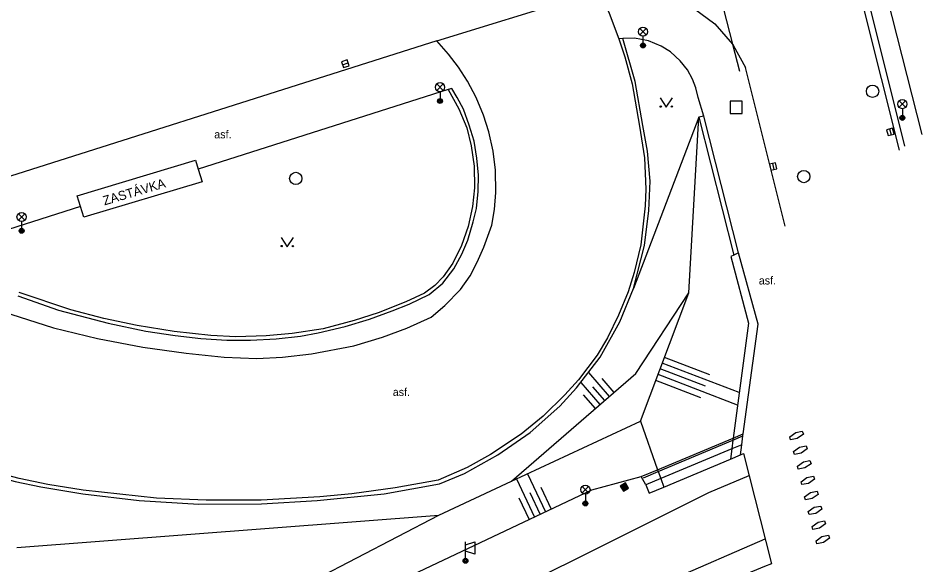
# Model space of a CAD drawing. Extents: x -598341 to -594502, y -1162301 to -1161406.
# Drawn here: x -597600.6 to -597527.2, y -1161960.9 to -1161916.5 of the extents above; entities that cross this region are included whole.
import ezdxf

# ---------------------------------------------------------------- set-up
doc = ezdxf.new("R2010")
doc.units = 0
for name, color, linetype in [('Vrstva 10', 7, 'Continuous'), ('Vrstva 11', 7, 'Continuous'), ('Vrstva 13', 7, 'Continuous'), ('Vrstva 14', 7, 'Continuous'), ('Vrstva 15', 7, 'Continuous'), ('Vrstva 25', 7, 'Continuous'), ('Vrstva 26', 7, 'Continuous'), ('Vrstva 27', 7, 'Continuous'), ('Vrstva 33', 7, 'Continuous'), ('Vrstva 36', 7, 'Continuous'), ('Vrstva 40', 7, 'Continuous'), ('Vrstva 41', 7, 'Continuous'), ('Vrstva 7', 7, 'Continuous'), ('Vrstva 9', 7, 'Continuous')]:
    doc.layers.add(name, color=color, linetype=linetype)

msp = doc.modelspace()

# ---------------------------------------------------------------- linework, layer by layer
at = {"layer": 'Vrstva 10'}
for points in [[(-597539.04, -1161887.84), (-597534.69, -1161904.72), (-597531.94, -1161915.55), (-597529.02, -1161927.18)], [(-597553.43, -1161914.25), (-597552.08, -1161914.01), (-597550.53, -1161914.03), (-597548.93, -1161914.32), (-597547.71, -1161914.74), (-597545.65, -1161915.71), (-597543.99, -1161916.94), (-597542.56, -1161918.58)], [(-597553.43, -1161914.25), (-597552.57, -1161916.06), (-597551.78, -1161918.15)], [(-597551.78, -1161918.15), (-597551.31, -1161919.61), (-597550.7, -1161921.8), (-597550.12, -1161925.25), (-597549.7, -1161927.81), (-597549.61, -1161930.35), (-597549.66, -1161931.72), (-597550.01, -1161934.88), (-597550.56, -1161937.12), (-597551.03, -1161938.71), (-597551.82, -1161940.6), (-597552.7, -1161942.43), (-597553.56, -1161943.84), (-597555.06, -1161945.84), (-597556.17, -1161947.07), (-597557.94, -1161948.79), (-597559.74, -1161950.26), (-597562.21, -1161951.91), (-597564.12, -1161952.96), (-597566.46, -1161954), (-597569.97, -1161954.62), (-597573.49, -1161955.11), (-597576.07, -1161955.34), (-597580.85, -1161955.61), (-597585.31, -1161955.62), (-597589.35, -1161955.45), (-597595.3, -1161954.8), (-597598.19, -1161954.36), (-597600.52, -1161953.87), (-597603.32, -1161953.12)], [(-597566.59, -1161918.32), (-597608.06, -1161931.46)], [(-597563.29, -1161936.28), (-597562.75, -1161935.07), (-597562.12, -1161933.27), (-597561.89, -1161932.01), (-597561.79, -1161930.64), (-597561.82, -1161928.81), (-597562, -1161927.27), (-597562.35, -1161925.69), (-597562.8, -1161924.34), (-597563.38, -1161922.92), (-597564.08, -1161921.59), (-597564.82, -1161920.45), (-597565.62, -1161919.4), (-597566.59, -1161918.32)], [(-597542.56, -1161918.58), (-597542.5, -1161918.65), (-597541.51, -1161920.48)], [(-597538.29, -1161933.37), (-597541.51, -1161920.48)], [(-597601.18, -1161940.52), (-597597.71, -1161941.61), (-597594.15, -1161942.49), (-597590.47, -1161943.2), (-597586.95, -1161943.68), (-597583.85, -1161944.01), (-597581.21, -1161944.11), (-597579.11, -1161944.01), (-597576.77, -1161943.74), (-597573.33, -1161943.08), (-597570.98, -1161942.38), (-597569.02, -1161941.66), (-597567.03, -1161940.76), (-597565.92, -1161939.82), (-597564.66, -1161938.51), (-597563.87, -1161937.39), (-597563.29, -1161936.28)]]:
    msp.add_lwpolyline(points, dxfattribs=at)
at = {"layer": 'Vrstva 11'}
for p, q in [((-597566.59, -1161918.32), (-597553.43, -1161914.25)), ((-597544.9, -1161924.42), (-597545.34, -1161922.9))]:
    msp.add_line(p, q, dxfattribs=at)
for points in [[(-597528.55, -1161926.87), (-597532.55, -1161910.9), (-597531.23, -1161909.91), (-597527.17, -1161925.93)], [(-597551.47, -1161918.11), (-597551.78, -1161918.15)], [(-597545.34, -1161922.9), (-597545.53, -1161922.12), (-597545.8, -1161921.41), (-597546.21, -1161920.66), (-597546.81, -1161919.93), (-597547.59, -1161919.21), (-597548.35, -1161918.73), (-597549.39, -1161918.32), (-597550.53, -1161918.1), (-597551.47, -1161918.11)], [(-597600.62, -1161939.03), (-597597.32, -1161940.18), (-597593.29, -1161941.24), (-597590.23, -1161941.88), (-597587.83, -1161942.25), (-597585.74, -1161942.48), (-597583.65, -1161942.63), (-597581.72, -1161942.63), (-597579.62, -1161942.51), (-597577.66, -1161942.3), (-597576.21, -1161942.03), (-597574.02, -1161941.51), (-597572.04, -1161940.93), (-597570.2, -1161940.25), (-597568.82, -1161939.69), (-597567.19, -1161938.91), (-597566.09, -1161937.98), (-597565.21, -1161936.83), (-597564.55, -1161935.65), (-597564.06, -1161934.49), (-597563.64, -1161933.01), (-597563.36, -1161931.94), (-597563.22, -1161930.56), (-597563.18, -1161929.21), (-597563.32, -1161927.84), (-597563.55, -1161926.46), (-597563.95, -1161925.15), (-597564.41, -1161923.87), (-597564.93, -1161922.91), (-597565.35, -1161922.17)], [(-597565.65, -1161922.26), (-597585.97, -1161928.73)], [(-597565.35, -1161922.17), (-597565.65, -1161922.26)], [(-597595.79, -1161930.89), (-597586.19, -1161928), (-597585.97, -1161928.73)], [(-597585.97, -1161928.73), (-597585.65, -1161929.75), (-597595.26, -1161932.64), (-597595.53, -1161931.77)], [(-597595.53, -1161931.77), (-597595.79, -1161930.89)], [(-597595.53, -1161931.77), (-597607.92, -1161935.71)], [(-597542.46, -1161935.72), (-597542.69, -1161935.84), (-597541.26, -1161941.25), (-597542.5, -1161950.58)], [(-597542.06, -1161935.53), (-597542.46, -1161935.72)], [(-597540.48, -1161941.33), (-597542.06, -1161935.53)], [(-597541.69, -1161950.24), (-597540.48, -1161941.33)], [(-597542.5, -1161950.58), (-597541.69, -1161950.24)], [(-597541.81, -1161951.12), (-597541.71, -1161950.4)], [(-597541.71, -1161950.4), (-597541.69, -1161950.24)], [(-597537.9, -1161950.47), (-597537.42, -1161950.12), (-597536.89, -1161950.02), (-597536.8, -1161950.27), (-597537.3, -1161950.61), (-597537.84, -1161950.71), (-597537.9, -1161950.47)], [(-597548.65, -1161953.15), (-597542.5, -1161950.58)], [(-597542.53, -1161950.74), (-597542.62, -1161951.46)], [(-597541.81, -1161951.12), (-597542.62, -1161951.46)], [(-597542.5, -1161950.58), (-597542.53, -1161950.74)], [(-597541.92, -1161951.94), (-597541.81, -1161951.12)], [(-597537.59, -1161951.66), (-597537.11, -1161951.31), (-597536.58, -1161951.21), (-597536.49, -1161951.46), (-597536.99, -1161951.8), (-597537.53, -1161951.9), (-597537.59, -1161951.66)], [(-597542.62, -1161951.46), (-597548.39, -1161953.87)], [(-597541.92, -1161951.94), (-597541.66, -1161951.83), (-597539.4, -1161960.78), (-597539.97, -1161961.02), (-597547, -1161963.93), (-597546.64, -1161964.79)], [(-597542.62, -1161951.46), (-597542.73, -1161952.28)], [(-597542.73, -1161952.28), (-597541.92, -1161951.94)], [(-597548.15, -1161954.56), (-597542.73, -1161952.28)], [(-597537.28, -1161952.86), (-597536.8, -1161952.51), (-597536.27, -1161952.41), (-597536.18, -1161952.66), (-597536.68, -1161953), (-597537.22, -1161953.1), (-597537.28, -1161952.86)], [(-597549.97, -1161953.7), (-597548.65, -1161953.15)], [(-597549.61, -1161954.38), (-597549.97, -1161953.7)], [(-597548.39, -1161953.87), (-597549.61, -1161954.38)], [(-597536.99, -1161954.12), (-597536.51, -1161953.77), (-597535.98, -1161953.67), (-597535.89, -1161953.92), (-597536.39, -1161954.26), (-597536.93, -1161954.36), (-597536.99, -1161954.12)], [(-597549.61, -1161954.38), (-597549.33, -1161955.05), (-597548.15, -1161954.56)], [(-597536.7, -1161955.35), (-597536.22, -1161955), (-597535.69, -1161954.9), (-597535.6, -1161955.15), (-597536.1, -1161955.49), (-597536.64, -1161955.59), (-597536.7, -1161955.35)], [(-597536.4, -1161956.55), (-597535.92, -1161956.2), (-597535.39, -1161956.1), (-597535.3, -1161956.35), (-597535.8, -1161956.69), (-597536.34, -1161956.79), (-597536.4, -1161956.55)], [(-597536.09, -1161957.75), (-597535.61, -1161957.4), (-597535.08, -1161957.3), (-597534.99, -1161957.55), (-597535.49, -1161957.89), (-597536.03, -1161957.99), (-597536.09, -1161957.75)], [(-597535.77, -1161958.92), (-597535.29, -1161958.57), (-597534.76, -1161958.47), (-597534.67, -1161958.72), (-597535.17, -1161959.06), (-597535.71, -1161959.16), (-597535.77, -1161958.92)]]:
    msp.add_lwpolyline(points, dxfattribs=at)
at = {"layer": 'Vrstva 13'}
for points in [[(-597586.32, -1161976.86), (-597568.18, -1161966.83), (-597544.49, -1161955.01), (-597541.21, -1161953.62)], [(-597583.06, -1161981.55), (-597565.18, -1161971.07), (-597550.92, -1161963.73), (-597547.62, -1161962.12), (-597539.91, -1161958.76)]]:
    msp.add_lwpolyline(points, dxfattribs=at)
at = {"layer": 'Vrstva 14'}
msp.add_line((-597545.29, -1161924.52), (-597550.61, -1161938.42), dxfattribs=at)
for points in [[(-597546.1, -1161938.79), (-597545.29, -1161924.52)], [(-597560.5, -1161954.07), (-597550.42, -1161945.32), (-597546.1, -1161938.79)], [(-597550.04, -1161949.2), (-597546.1, -1161938.79)], [(-597600, -1161979.59), (-597597.22, -1161977.78), (-597578.1, -1161966.18), (-597553.98, -1161954.79), (-597549.97, -1161953.7)], [(-597600, -1161975.17), (-597589.72, -1161968.96), (-597566.42, -1161956.83)]]:
    msp.add_lwpolyline(points, dxfattribs=at)
at = {"layer": 'Vrstva 15'}
for p, q in [((-597542.01, -1161946.88), (-597548.26, -1161944.49)), ((-597544.41, -1161945.43), (-597548.08, -1161944.02)), ((-597554.26, -1161945.25), (-597552.58, -1161947.2)), ((-597544.76, -1161946.36), (-597548.44, -1161944.96)), ((-597554.88, -1161946.07), (-597553.34, -1161947.85)), ((-597553.18, -1161945.75), (-597552.21, -1161946.87)), ((-597545.12, -1161947.3), (-597548.79, -1161945.89)), ((-597542.15, -1161947.9), (-597548.61, -1161945.42)), ((-597553.93, -1161946.41), (-597552.96, -1161947.53)), ((-597554.69, -1161947.06), (-597553.72, -1161948.18)), ((-597559.2, -1161953.47), (-597557.74, -1161956.56)), ((-597560.11, -1161953.89), (-597558.64, -1161956.99)), ((-597558.13, -1161954.57), (-597557.29, -1161956.35)), ((-597559.93, -1161955.42), (-597559.09, -1161957.2)), ((-597559.03, -1161955), (-597558.19, -1161956.78))]:
    msp.add_line(p, q, dxfattribs=at)
at = {"layer": 'Vrstva 25'}
for points in [[(-597551.683, -1161954.473), (-597551.424, -1161954.902), (-597550.997, -1161954.644), (-597551.255, -1161954.215)], [(-597551.614, -1161954.491), (-597551.408, -1161954.834), (-597551.065, -1161954.627), (-597551.272, -1161954.285)], [(-597551.546, -1161954.508), (-597551.39, -1161954.765), (-597551.133, -1161954.61), (-597551.288, -1161954.354)], [(-597551.477, -1161954.525), (-597551.373, -1161954.697), (-597551.203, -1161954.593), (-597551.306, -1161954.422)], [(-597551.408, -1161954.542), (-597551.357, -1161954.628), (-597551.271, -1161954.576), (-597551.322, -1161954.491)]]:
    msp.add_lwpolyline(points, close=True, dxfattribs=at)
at = {"layer": 'Vrstva 26'}
msp.add_lwpolyline([(-597542.76, -1161924.22), (-597541.76, -1161924.22), (-597541.76, -1161923.22), (-597542.76, -1161923.22)], close=True, dxfattribs=at)
at = {"layer": 'Vrstva 27'}
for p, q in [((-597574.247, -1161920.25), (-597573.773, -1161920.091)), ((-597529.798, -1161925.467), (-597529.681, -1161925.953)), ((-597539.308, -1161928.277), (-597539.191, -1161928.763))]:
    msp.add_line(p, q, dxfattribs=at)
for points in [[(-597574.168, -1161920.487), (-597573.694, -1161920.328), (-597573.852, -1161919.854), (-597574.327, -1161920.013)], [(-597530.041, -1161925.525), (-597529.925, -1161926.011), (-597529.438, -1161925.895), (-597529.555, -1161925.409)], [(-597539.551, -1161928.335), (-597539.435, -1161928.821), (-597538.948, -1161928.705), (-597539.065, -1161928.219)]]:
    msp.add_lwpolyline(points, close=True, dxfattribs=at)
for centre in [(-597531.18, -1161922.41), (-597578.04, -1161929.49), (-597536.77, -1161929.33)]:
    msp.add_circle(centre, 0.5, dxfattribs=at)
at = {"layer": 'Vrstva 33'}
for p, q in [((-597550.095, -1161917.83), (-597549.565, -1161917.3)), ((-597550.095, -1161917.3), (-597549.565, -1161917.83)), ((-597549.83, -1161917.94), (-597549.83, -1161918.69)), ((-597566.585, -1161922.34), (-597566.055, -1161921.81)), ((-597566.585, -1161921.81), (-597566.055, -1161922.34)), ((-597566.32, -1161922.45), (-597566.32, -1161923.2)), ((-597529.025, -1161923.71), (-597528.495, -1161923.18)), ((-597529.025, -1161923.18), (-597528.495, -1161923.71)), ((-597528.76, -1161923.82), (-597528.76, -1161924.57)), ((-597600.575, -1161932.88), (-597600.045, -1161932.35)), ((-597600.575, -1161932.35), (-597600.045, -1161932.88)), ((-597600.31, -1161932.99), (-597600.31, -1161933.74)), ((-597554.775, -1161955.03), (-597554.245, -1161954.5)), ((-597554.775, -1161954.5), (-597554.245, -1161955.03)), ((-597554.51, -1161955.14), (-597554.51, -1161955.89)), ((-597564.25, -1161960.35), (-597564.25, -1161959))]:
    msp.add_line(p, q, dxfattribs=at)
msp.add_lwpolyline([(-597564.25, -1161959.25), (-597563.5, -1161959), (-597563.5, -1161960), (-597564.25, -1161959.75)], dxfattribs=at)
for centre, radius in [((-597549.83, -1161917.565), 0.375), ((-597549.83, -1161918.69), 0.2), ((-597549.83, -1161918.69), 0.145), ((-597549.83, -1161918.69), 0.0876), ((-597566.32, -1161922.075), 0.375), ((-597566.32, -1161923.2), 0.2), ((-597566.32, -1161923.2), 0.145), ((-597566.32, -1161923.2), 0.0876), ((-597528.76, -1161923.445), 0.375), ((-597528.76, -1161924.57), 0.2), ((-597528.76, -1161924.57), 0.145), ((-597528.76, -1161924.57), 0.0876), ((-597600.31, -1161932.615), 0.375), ((-597600.31, -1161933.74), 0.2), ((-597600.31, -1161933.74), 0.145), ((-597600.31, -1161933.74), 0.0876), ((-597554.51, -1161954.765), 0.375), ((-597554.51, -1161955.89), 0.2), ((-597554.51, -1161955.89), 0.145), ((-597554.51, -1161955.89), 0.0876), ((-597564.25, -1161960.55), 0.2), ((-597564.25, -1161960.55), 0.145), ((-597564.25, -1161960.55), 0.0876)]:
    msp.add_circle(centre, radius, dxfattribs=at)
at = {"layer": 'Vrstva 36'}
for points in [[(-597548.44, -1161922.95), (-597547.94, -1161923.7), (-597547.44, -1161922.95)], [(-597579.23, -1161934.28), (-597578.73, -1161935.03), (-597578.23, -1161934.28)]]:
    msp.add_lwpolyline(points, dxfattribs=at)
for centre in [(-597548.39, -1161923.65), (-597547.491, -1161923.65), (-597579.18, -1161934.98), (-597578.281, -1161934.98)]:
    msp.add_circle(centre, 0.05, dxfattribs=at)
at = {"layer": 'Vrstva 7'}
for points in [[(-597544.9, -1161924.42), (-597545.29, -1161924.52)], [(-597545.29, -1161924.52), (-597542.46, -1161935.72)], [(-597542.06, -1161935.53), (-597544.9, -1161924.42)], [(-597560.5, -1161954.07), (-597550.04, -1161949.2)], [(-597550.04, -1161949.2), (-597548.65, -1161953.15)], [(-597548.65, -1161953.15), (-597548.6, -1161953.3)], [(-597548.6, -1161953.3), (-597548.39, -1161953.87)], [(-597566.42, -1161956.83), (-597560.5, -1161954.07)], [(-597548.39, -1161953.87), (-597548.15, -1161954.56)], [(-597600.7, -1161959.47), (-597566.42, -1161956.83)]]:
    msp.add_lwpolyline(points, dxfattribs=at)
at = {"layer": 'Vrstva 9'}
for p, q in [((-597549.82, -1161890.57), (-597542.56, -1161918.58)), ((-597542.56, -1161918.58), (-597541.99, -1161920.78))]:
    msp.add_line(p, q, dxfattribs=at)
for points in [[(-597550.61, -1161938.42), (-597549.71, -1161934.94), (-597549.35, -1161932.1), (-597549.26, -1161929.7), (-597549.47, -1161927.27), (-597549.83, -1161925.19), (-597550.46, -1161921.61), (-597551.47, -1161918.11)], [(-597565.65, -1161922.26), (-597564.78, -1161923.84), (-597564.13, -1161925.38), (-597563.8, -1161926.83), (-597563.54, -1161928.49), (-597563.52, -1161930.24), (-597563.68, -1161931.76), (-597564.03, -1161933.38), (-597564.57, -1161934.94), (-597565.29, -1161936.37), (-597566.06, -1161937.47), (-597566.74, -1161938.19), (-597567.58, -1161938.8), (-597569.1, -1161939.5), (-597571.34, -1161940.39), (-597573.3, -1161941.03), (-597575.8, -1161941.69), (-597578.34, -1161942.09), (-597580.45, -1161942.27), (-597582.91, -1161942.34), (-597584.94, -1161942.25), (-597587.93, -1161941.92), (-597590.93, -1161941.43), (-597593.62, -1161940.85), (-597596.3, -1161940.17), (-597600.51, -1161938.75)], [(-597608.53, -1161951.66), (-597604.43, -1161953.14), (-597600.84, -1161954.1), (-597598.76, -1161954.54), (-597595.34, -1161955.1), (-597590.77, -1161955.64), (-597585.92, -1161955.94), (-597580.81, -1161955.91), (-597576.31, -1161955.66), (-597570.87, -1161955.1), (-597566.35, -1161954.28), (-597564.33, -1161953.45), (-597561.62, -1161951.93), (-597559, -1161950.11), (-597556.59, -1161947.99), (-597555.22, -1161946.5), (-597553.31, -1161944.01), (-597551.7, -1161941.14), (-597550.61, -1161938.42)], [(-597542.53, -1161950.74), (-597541.71, -1161950.4)], [(-597548.6, -1161953.3), (-597542.53, -1161950.74)], [(-597549.79, -1161953.8), (-597548.6, -1161953.3)]]:
    msp.add_lwpolyline(points, dxfattribs=at)

# ---------------------------------------------------------------- texts
at = {"layer": 'Vrstva 40'}
for p in [(-597584.66, -1161926.23), (-597540.42, -1161938.1), (-597570.16, -1161947.16)]:
    msp.add_text('asf.', height=0.65, dxfattribs=at).set_placement(p)
at = {"layer": 'Vrstva 41'}
msp.add_text('ZASTÁVKA', height=0.7498, rotation=16.47156, dxfattribs=at).set_placement((-597593.58, -1161931.68))

doc.saveas('drawing.dxf')
